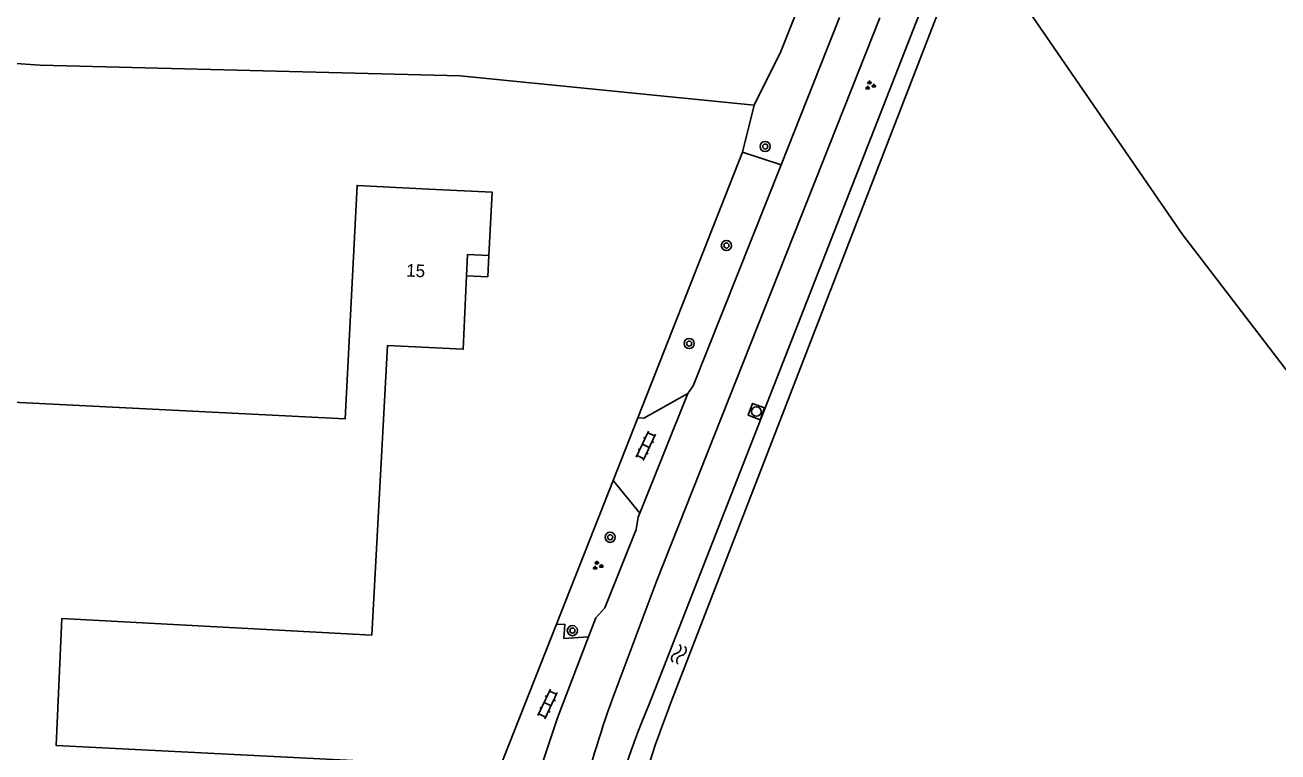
# Model space of a CAD drawing. Extents: x 124000 to 129000, y 395500 to 397503.
# Drawn here: x 126612.4 to 126711.4, y 397323 to 397380.5 of the extents above; entities that cross this region are included whole.
import ezdxf

# ---------------------------------------------------------------- set-up
doc = ezdxf.new("R2010")
doc.units = 0
for name, color, linetype in [('gg-afsc-draadraster', 7, 'Continuous'), ('gg-anno-huisnummerreeks BGT', 7, 'Continuous'), ('gg-bbg-hoofdgebouw', 7, 'Continuous'), ('gg-bbg-luifel en loopbrug', 7, 'Continuous'), ('gg-knt-bronhoudergrens', 7, 'Continuous'), ('gg-knt-verharding', 7, 'Continuous'), ('gg-kntw-bovenkant insteek waterloop', 7, 'Continuous'), ('gt-grn-groengrens', 7, 'Continuous'), ('gt-grn-weggrens', 7, 'Continuous'), ('gt-symb-boom', 7, 'Continuous'), ('gt-symb-groenvak', 7, 'Continuous'), ('gt-symb-klinker verharding', 7, 'Continuous'), ('gt-symb-rioolschacht', 7, 'Continuous'), ('gt-symb-watersymbool', 7, 'Continuous')]:
    doc.layers.add(name, color=color, linetype=linetype)

# ---------------------------------------------------------------- blocks, each defined once
blk = doc.blocks.new('gt0-GRVAK')
at = {"layer": 'gt-symb-groenvak'}
for p, q in [((-0.11, 0.189), (-0.228, 0.24)), ((-0.182, 0.153), (0.088, 0.153)), ((-0.091, 0.211), (-0.156, 0.322)), ((-0.047, 0.214), (-0.047, 0.393)), ((-0.004, 0.211), (0.061, 0.322)), ((0.015, 0.189), (0.133, 0.24)), ((0.262, -0.052), (0.197, 0.059)), ((0.305, -0.049), (0.305, 0.13)), ((0.349, -0.052), (0.414, 0.059)), ((-0.245, -0.228), (-0.363, -0.177)), ((-0.318, -0.264), (-0.047, -0.264)), ((-0.226, -0.206), (-0.291, -0.095)), ((-0.183, -0.203), (-0.183, -0.024)), ((-0.139, -0.206), (-0.074, -0.095)), ((-0.12, -0.228), (-0.002, -0.177)), ((0.243, -0.074), (0.125, -0.023)), ((0.17, -0.11), (0.441, -0.11)), ((0.368, -0.074), (0.486, -0.023))]:
    blk.add_line(p, q, dxfattribs=at)
blk = doc.blocks.new('gt0-BOOM')
at = {"layer": 'gt-symb-boom'}
for radius in [0.4, 0.2]:
    blk.add_circle((0, 0), radius, dxfattribs=at)
blk = doc.blocks.new('gt0-KL1')
at = {"layer": 'gt-symb-klinker verharding'}
for p, q in [((-1.15, 0.3), (1.15, 0.3)), ((-1, -0.3), (-1, 0.3)), ((-0.5, 0.3), (-0.5, 0.45)), ((0, -0.3), (0, 0.3)), ((0.5, 0.3), (0.5, 0.45)), ((1, -0.3), (1, 0.3)), ((-1.15, -0.3), (1.15, -0.3)), ((-0.5, -0.45), (-0.5, -0.3)), ((0.5, -0.45), (0.5, -0.3))]:
    blk.add_line(p, q, dxfattribs=at)
blk = doc.blocks.new('gt0-RS')
at = {"layer": 'gt-symb-rioolschacht'}
blk.add_lwpolyline([(-0.5, -0.5), (0.5, -0.5), (0.5, 0.5), (-0.5, 0.5)], close=True, dxfattribs=at)
blk.add_circle((0, 0), 0.375, dxfattribs=at)
blk = doc.blocks.new('gt0-WA')
at = {"layer": 'gt-symb-watersymbool'}
for centre, start, end in [((-0.323, 0.022), 28.07249, 151.92751), ((0.427, 0.422), 208.07248, 331.92751), ((-0.323, -0.428), 28.07249, 151.92751), ((0.427, -0.028), 208.07248, 331.92751)]:
    blk.add_arc(centre, 0.425, start, end, dxfattribs=at)

msp = doc.modelspace()

# ---------------------------------------------------------------- linework, layer by layer
at = {"layer": 'gg-afsc-draadraster'}
for points in [[(126670.004, 397374.121), (126672.122, 397378.378), (126687.688, 397417.584), (126703.687, 397458.157)], [(126670.004, 397374.121), (126646.791, 397376.434), (126613.601, 397377.292), (126570.973, 397380.205), (126570.709, 397357.186), (126561.978, 397356.657), (126561.715, 397358.543)]]:
    msp.add_lwpolyline(points, dxfattribs=at)
at = {"layer": 'gg-bbg-hoofdgebouw'}
for points in [[(126584.116, 397352.024), (126637.703, 397349.335), (126638.629, 397367.786), (126644.3, 397367.48)], [(126649.05, 397362.25), (126649.3, 397367.25), (126644.3, 397367.48)], [(126647.285, 397360.636), (126647.36, 397362.33), (126649.05, 397362.25)], [(126633.48, 397305.58), (126638.47, 397305.33), (126639.34, 397322.26), (126614.85, 397323.5), (126615.31, 397333.55), (126639.8, 397332.23), (126641.05, 397355.13), (126647.03, 397354.83), (126647.285, 397360.636)]]:
    msp.add_lwpolyline(points, dxfattribs=at)
at = {"layer": 'gg-bbg-luifel en loopbrug'}
msp.add_lwpolyline([(126649.05, 397362.25), (126648.965, 397360.552), (126647.285, 397360.636)], dxfattribs=at)
at = {"layer": 'gg-knt-bronhoudergrens'}
msp.add_lwpolyline([(126691.205, 397382.309), (126703.858, 397363.89), (126778.815, 397266.029), (126804.602, 397233.035)], dxfattribs=at)
at = {"layer": 'gg-knt-verharding'}
for p, q in [((126672.135, 397369.42), (126676.757, 397381.051)), ((126660.97, 397341.869), (126664.764, 397351.329)), ((126660.97, 397341.869), (126658.869, 397344.455))]:
    msp.add_line(p, q, dxfattribs=at)
for points in [[(126658.847, 397327.266), (126662.321, 397336.53), (126679.948, 397381.028)], [(126664.764, 397351.329), (126665.186, 397351.935), (126672.135, 397369.42)], [(126664.764, 397351.329), (126661.282, 397349.371), (126660.815, 397349.392)], [(126656.931, 397332.089), (126657.501, 397333.581), (126658.222, 397334.385), (126660.689, 397340.582), (126660.845, 397341.558), (126660.97, 397341.869)], [(126656.931, 397332.089), (126654.98, 397331.962), (126655.06, 397333.063), (126654.391, 397333.094)], [(126652.584, 397319.843), (126652.571, 397319.994), (126654.481, 397325.679), (126656.931, 397332.089)]]:
    msp.add_lwpolyline(points, dxfattribs=at)
msp.add_arc((126728.465, 397301.851), 74.112, 159.9448, 174.12746, dxfattribs=at)
at = {"layer": 'gg-kntw-bovenkant insteek waterloop'}
msp.add_line((126663.405, 397326.81), (126685.961, 397385.095), dxfattribs=at)
msp.add_lwpolyline([(126685.961, 397385.095), (126684.758, 397385.695), (126661.932, 397327.285)], dxfattribs=at)
for centre, radius, start, end in [((126721.01, 397301.857), 64.318, 156.71235, 176.60491), ((126744.825, 397295.221), 87.334, 158.79476, 173.16709)]:
    msp.add_arc(centre, radius, start, end, dxfattribs=at)
at = {"layer": 'gt-grn-groengrens'}
for p, q in [((126669.097, 397370.404), (126670.004, 397374.121)), ((126660.815, 397349.392), (126669.097, 397370.404)), ((126672.135, 397369.42), (126669.097, 397370.404)), ((126658.869, 397344.455), (126654.391, 397333.094))]:
    msp.add_line(p, q, dxfattribs=at)
at = {"layer": 'gt-grn-weggrens'}
for p, q in [((126660.815, 397349.392), (126658.869, 397344.455)), ((126654.391, 397333.094), (126649.789, 397321.418))]:
    msp.add_line(p, q, dxfattribs=at)

# ---------------------------------------------------------------- block references
at = {"layer": 'gt-symb-boom'}
for p in [(126670.889, 397370.853), (126667.817, 397363.028), (126664.879, 397355.275), (126658.632, 397339.959), (126655.648, 397332.578)]:
    msp.add_blockref('gt0-BOOM', p, dxfattribs=at)
at = {"layer": 'gt-symb-groenvak'}
for p in [(126679.169, 397375.676), (126657.634, 397337.716)]:
    msp.add_blockref('gt0-GRVAK', p, dxfattribs=at)
at = {"layer": 'gt-symb-klinker verharding', "rotation": -115.20722121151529}
for p in [(126661.456, 397347.193), (126653.691, 397326.769)]:
    msp.add_blockref('gt0-KL1', p, dxfattribs=at)
at = {"layer": 'gt-symb-rioolschacht', "rotation": 159.8798342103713}
msp.add_blockref('gt0-RS', (126670.184, 397349.899), dxfattribs=at)
at = {"layer": 'gt-symb-watersymbool', "rotation": 68.84735479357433}
msp.add_blockref('gt0-WA', (126664.043, 397330.654), dxfattribs=at)

# ---------------------------------------------------------------- texts
at = {"layer": 'gg-anno-huisnummerreeks BGT'}
msp.add_text('15', height=1, rotation=357.5, dxfattribs=at).set_placement((126642.501, 397360.576))

doc.saveas('drawing.dxf')
